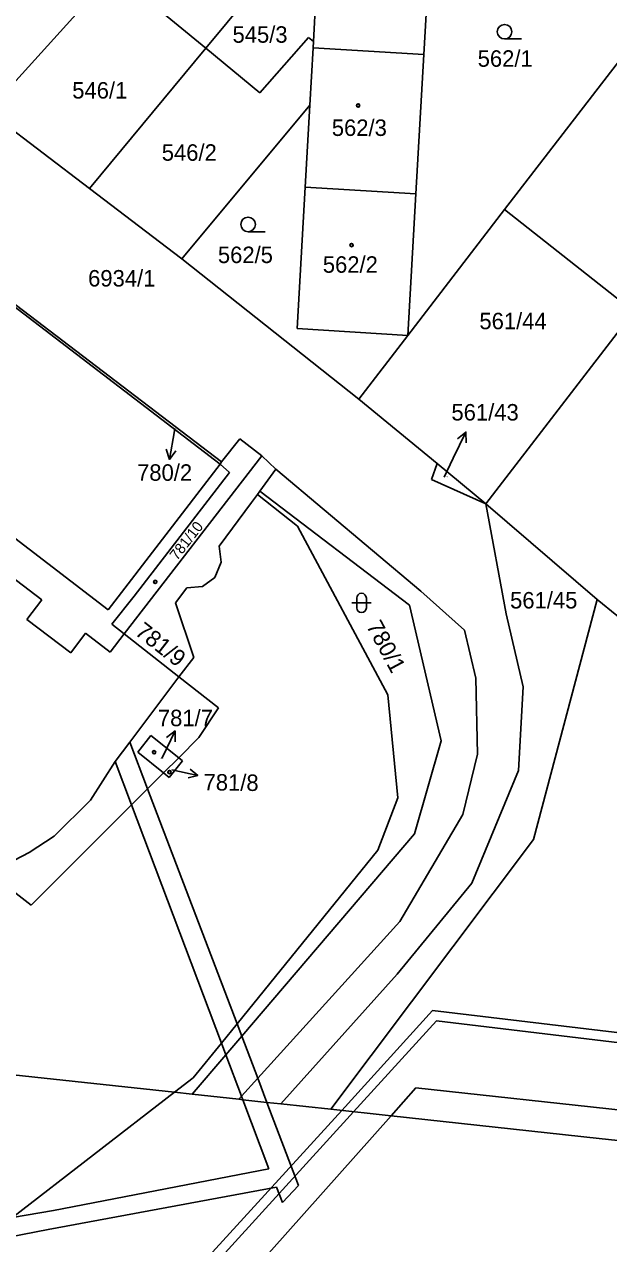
# Model space of a CAD drawing. Extents: x -593183 to -588034, y -1130415 to -1124994.
# Drawn here: x -591520.8 to -591460.4, y -1128632.8 to -1128507 of the extents above; entities that cross this region are included whole.
import ezdxf

# ---------------------------------------------------------------- set-up
doc = ezdxf.new("R2010")
doc.units = 0
for name, color, linetype in [('Vrstva 1', 7, 'Continuous'), ('Vrstva 16', 7, 'Continuous'), ('Vrstva 18', 7, 'Continuous'), ('Vrstva 19', 7, 'Continuous'), ('Vrstva 25', 7, 'Continuous'), ('Vrstva 27', 7, 'Continuous'), ('Vrstva 4', 7, 'Continuous')]:
    doc.layers.add(name, color=color, linetype=linetype)

msp = doc.modelspace()

# ---------------------------------------------------------------- linework, layer by layer
at = {"layer": 'Vrstva 1'}
for p, q in [((-591490.12, -1128495.1), (-591502.02, -1128509.46)), ((-591490.12, -1128495.1), (-591490.89, -1128508.76)), ((-591511.52, -1128501.64), (-591524.49, -1128515.97)), ((-591511.52, -1128501.64), (-591502.02, -1128509.46)), ((-591478.93, -1128500.53), (-591479.48, -1128510.09)), ((-591455.16, -1128505.38), (-591471.14, -1128526.11)), ((-591491.4, -1128508.34), (-591496.43, -1128514.06)), ((-591491.4, -1128508.34), (-591490.89, -1128508.76)), ((-591490.89, -1128508.76), (-591490.93, -1128509.42)), ((-591502.02, -1128509.46), (-591514.02, -1128523.94)), ((-591502.02, -1128509.46), (-591496.43, -1128514.06)), ((-591490.93, -1128509.42), (-591491.26, -1128515.34)), ((-591490.93, -1128509.42), (-591479.48, -1128510.09)), ((-591479.48, -1128510.09), (-591480.3, -1128524.5)), ((-591491.26, -1128515.34), (-591504.47, -1128531.21)), ((-591491.26, -1128515.34), (-591491.74, -1128523.81)), ((-591524.49, -1128515.97), (-591514.02, -1128523.94)), ((-591539.61, -1128522.52), (-591500.53, -1128552.37)), ((-591539.5, -1128522.38), (-591500.37, -1128552.16)), ((-591514.02, -1128523.94), (-591504.47, -1128531.21)), ((-591491.74, -1128523.81), (-591492.56, -1128538.4)), ((-591491.74, -1128523.81), (-591480.3, -1128524.5)), ((-591480.3, -1128524.5), (-591481.14, -1128539.1)), ((-591471.14, -1128526.11), (-591481.14, -1128539.1)), ((-591471.14, -1128526.11), (-591457.78, -1128536.64)), ((-591504.47, -1128531.21), (-591486.21, -1128545.67)), ((-591457.78, -1128536.64), (-591473.07, -1128556.47)), ((-591492.56, -1128538.4), (-591481.14, -1128539.1)), ((-591481.14, -1128539.1), (-591486.21, -1128545.67)), ((-591486.21, -1128545.67), (-591478.11, -1128552.33)), ((-591498.5, -1128549.76), (-591500.37, -1128552.16)), ((-591498.5, -1128549.76), (-591496.23, -1128551.51)), ((-591496.23, -1128551.51), (-591510.44, -1128569.91)), ((-591496.23, -1128551.51), (-591494.76, -1128552.91)), ((-591499.57, -1128553.23), (-591509.41, -1128566.01)), ((-591500.37, -1128552.16), (-591500.53, -1128552.37)), ((-591500.53, -1128552.37), (-591499.57, -1128553.23)), ((-591494.76, -1128552.91), (-591496.42, -1128555.17)), ((-591478.11, -1128552.33), (-591478.69, -1128553.97)), ((-591478.11, -1128552.33), (-591473.07, -1128556.47)), ((-591478.69, -1128553.97), (-591473.07, -1128556.47)), ((-591496.67, -1128555.51), (-591497.29, -1128556.35)), ((-591496.42, -1128555.17), (-591496.67, -1128555.51)), ((-591496.67, -1128555.51), (-591492.52, -1128558.78)), ((-591496.42, -1128555.17), (-591480.97, -1128566.93)), ((-591497.29, -1128556.35), (-591500.62, -1128560.86)), ((-591473.07, -1128556.47), (-591461.57, -1128566.36)), ((-591473.07, -1128556.47), (-591470.96, -1128567.82)), ((-591492.52, -1128558.78), (-591483.19, -1128576.19)), ((-591500.62, -1128560.86), (-591500.42, -1128562.5)), ((-591524.18, -1128562.4), (-591518.96, -1128566.38)), ((-591500.42, -1128562.5), (-591501.06, -1128564.09)), ((-591501.06, -1128564.09), (-591502.35, -1128565.02)), ((-591503.96, -1128565.16), (-591505.15, -1128566.69)), ((-591502.35, -1128565.02), (-591503.96, -1128565.16)), ((-591518.96, -1128566.38), (-591520.5, -1128568.42)), ((-591509.41, -1128566.01), (-591511.71, -1128568.91)), ((-591505.15, -1128566.69), (-591503.26, -1128572.33)), ((-591480.97, -1128566.93), (-591477.7, -1128580.94)), ((-591461.57, -1128566.36), (-591468.16, -1128591.14)), ((-591461.57, -1128566.36), (-591457.22, -1128569.91)), ((-591470.96, -1128567.82), (-591469.21, -1128575.36)), ((-591520.5, -1128568.42), (-591515.97, -1128571.87)), ((-591511.71, -1128568.91), (-591510.44, -1128569.91)), ((-591514.44, -1128569.84), (-591515.97, -1128571.87)), ((-591514.44, -1128569.84), (-591511.89, -1128571.79)), ((-591510.44, -1128569.91), (-591511.89, -1128571.79)), ((-591510.44, -1128569.91), (-591504.78, -1128574.33)), ((-591503.26, -1128572.33), (-591504.78, -1128574.33)), ((-591504.78, -1128574.33), (-591509.87, -1128581.08)), ((-591504.78, -1128574.33), (-591500.68, -1128577.54)), ((-591469.21, -1128575.36), (-591469.69, -1128583.99)), ((-591483.19, -1128576.19), (-591482.18, -1128586.83)), ((-591546.5, -1128577.62), (-591520.06, -1128597.89)), ((-591500.68, -1128577.54), (-591502.73, -1128580.6)), ((-591507.69, -1128580.38), (-591509.04, -1128582.12)), ((-591507.69, -1128580.38), (-591504.81, -1128582.68)), ((-591502.73, -1128580.6), (-591504.81, -1128582.68)), ((-591509.87, -1128581.08), (-591511.37, -1128583.08)), ((-591509.04, -1128582.12), (-591506.38, -1128584.24)), ((-591477.7, -1128580.94), (-591480.44, -1128590.54)), ((-591504.81, -1128582.68), (-591506.38, -1128584.24)), ((-591504.41, -1128583), (-591505.78, -1128584.72)), ((-591504.81, -1128582.68), (-591504.41, -1128583)), ((-591506.38, -1128584.24), (-591508.04, -1128585.89)), ((-591506.38, -1128584.24), (-591505.78, -1128584.72)), ((-591469.69, -1128583.99), (-591474.51, -1128595.63)), ((-591508.04, -1128585.89), (-591509.68, -1128587.54)), ((-591482.18, -1128586.83), (-591484.25, -1128592.22)), ((-591509.68, -1128587.54), (-591520.06, -1128597.89)), ((-591480.44, -1128590.54), (-591498.3, -1128611.42)), ((-591484.25, -1128592.22), (-591498.78, -1128610.15)), ((-591468.16, -1128591.14), (-591489.08, -1128618.97)), ((-591474.51, -1128595.63), (-591482.24, -1128605.03)), ((-591482.24, -1128605.03), (-591494.26, -1128618.41)), ((-591498.78, -1128610.15), (-591500.39, -1128612.14)), ((-591500.39, -1128612.14), (-591503.31, -1128615.74)), ((-591498.3, -1128611.42), (-591499.94, -1128613.34)), ((-591499.94, -1128613.34), (-591503.43, -1128617.42)), ((-591521.92, -1128615.42), (-591505.24, -1128617.22)), ((-591503.31, -1128615.74), (-591505.24, -1128617.22)), ((-591505.24, -1128617.22), (-591521.97, -1128630.13)), ((-591505.24, -1128617.22), (-591503.43, -1128617.42)), ((-591503.43, -1128617.42), (-591498.6, -1128617.94)), ((-591480.31, -1128616.77), (-591482.87, -1128619.64)), ((-591480.31, -1128616.77), (-591458.8, -1128619.11)), ((-591498.6, -1128617.94), (-591498.18, -1128617.99)), ((-591498.18, -1128617.99), (-591495.69, -1128618.26)), ((-591495.69, -1128618.26), (-591494.26, -1128618.41)), ((-591494.26, -1128618.41), (-591489.08, -1128618.97)), ((-591482.87, -1128619.64), (-591535.03, -1128678.12)), ((-591489.08, -1128618.97), (-591482.87, -1128619.64))]:
    msp.add_line(p, q, dxfattribs=at)
msp.add_lwpolyline([(-591545.39, -1128576.13), (-591522.56, -1128593.68), (-591520.25, -1128592.48), (-591517.69, -1128590.79), (-591513.92, -1128587.07), (-591511.37, -1128583.08)], dxfattribs=at)
at = {"layer": 'Vrstva 16'}
for p, q in [((-591505.22, -1128548.7), (-591505.26, -1128548.94)), ((-591477.39, -1128553.74), (-591476.44, -1128551.78)), ((-591506.57, -1128582.78), (-591506.49, -1128582.62))]:
    msp.add_line(p, q, dxfattribs=at)
at = {"layer": 'Vrstva 25'}
for p, q in [((-591469.39, -1128508.5), (-591471.14, -1128508.5)), ((-591495.89, -1128528.39), (-591497.64, -1128528.39)), ((-591505.26, -1128548.94), (-591505.77, -1128551.9)), ((-591476.44, -1128551.78), (-591475.14, -1128549.08)), ((-591486.92, -1128566.71), (-591484.92, -1128566.71)), ((-591486.42, -1128567.21), (-591486.42, -1128566.21)), ((-591485.42, -1128566.21), (-591485.42, -1128567.21)), ((-591506.49, -1128582.62), (-591505.18, -1128579.92)), ((-591505.51, -1128583.93), (-591502.84, -1128584.51))]:
    msp.add_line(p, q, dxfattribs=at)
for points in [[(-591476.02, -1128549.76), (-591475.14, -1128549.08), (-591475.12, -1128550.2)], [(-591505.11, -1128551), (-591505.77, -1128551.9), (-591506.09, -1128550.83)], [(-591506.07, -1128580.6), (-591505.18, -1128579.92), (-591505.17, -1128581.04)], [(-591503.63, -1128583.87), (-591502.84, -1128584.51), (-591503.83, -1128584.76)]]:
    msp.add_lwpolyline(points, dxfattribs=at)
for centre, radius in [((-591471.14, -1128507.75), 0.75), ((-591486.28, -1128515.37), 0.175), ((-591486.28, -1128515.37), 0.15), ((-591497.64, -1128527.64), 0.75), ((-591486.95, -1128529.77), 0.175), ((-591486.95, -1128529.77), 0.15), ((-591507.23, -1128564.54), 0.175), ((-591507.23, -1128564.54), 0.15), ((-591507.35, -1128582.12), 0.175), ((-591507.35, -1128582.12), 0.15), ((-591505.77, -1128584.17), 0.175), ((-591505.77, -1128584.17), 0.15)]:
    msp.add_circle(centre, radius, dxfattribs=at)
for centre, start, end in [((-591485.92, -1128566.21), 90, 180), ((-591485.92, -1128566.21), 0, 90), ((-591485.92, -1128567.21), 180, 270), ((-591485.92, -1128567.21), 270, 0)]:
    msp.add_arc(centre, 0.5, start, end, dxfattribs=at)
at = {"layer": 'Vrstva 27'}
for p, q in [((-591487.97, -1128619.09), (-591478.58, -1128608.79)), ((-591478.18, -1128609.85), (-591486.74, -1128619.22)), ((-591478.58, -1128608.79), (-591452.34, -1128611.92)), ((-591453.16, -1128612.83), (-591478.18, -1128609.85)), ((-591541.42, -1128677.65), (-591487.97, -1128619.09)), ((-591486.74, -1128619.22), (-591540.84, -1128678.51))]:
    msp.add_line(p, q, dxfattribs=at)
at = {"layer": 'Vrstva 4'}
for p, q in [((-591500.53, -1128552.37), (-591512.08, -1128567.43)), ((-591494.76, -1128552.91), (-591479.79, -1128565.51)), ((-591522.18, -1128559.67), (-591512.08, -1128567.43)), ((-591479.79, -1128565.51), (-591475.27, -1128569.52)), ((-591475.27, -1128569.52), (-591474.11, -1128574.48)), ((-591474.11, -1128574.48), (-591473.95, -1128582.33)), ((-591509.87, -1128581.08), (-591508.04, -1128585.89)), ((-591511.37, -1128583.08), (-591509.68, -1128587.54)), ((-591473.95, -1128582.33), (-591475.44, -1128588.53)), ((-591508.04, -1128585.89), (-591498.78, -1128610.15)), ((-591509.68, -1128587.54), (-591500.39, -1128612.14)), ((-591475.44, -1128588.53), (-591481.97, -1128599.6)), ((-591481.97, -1128599.6), (-591496.63, -1128615.77)), ((-591498.78, -1128610.15), (-591498.3, -1128611.42)), ((-591500.39, -1128612.14), (-591499.94, -1128613.34)), ((-591498.3, -1128611.42), (-591496.63, -1128615.77)), ((-591499.94, -1128613.34), (-591498.32, -1128617.63)), ((-591496.63, -1128615.77), (-591498.32, -1128617.63)), ((-591496.63, -1128615.77), (-591495.69, -1128618.26)), ((-591498.32, -1128617.63), (-591498.6, -1128617.94)), ((-591498.32, -1128617.63), (-591498.18, -1128617.99)), ((-591498.18, -1128617.99), (-591495.48, -1128625.13)), ((-591495.69, -1128618.26), (-591492.42, -1128626.82)), ((-591482.87, -1128619.64), (-591461.37, -1128621.97)), ((-591461.37, -1128621.97), (-591441.5, -1128624.12)), ((-591495.48, -1128625.13), (-591517.75, -1128629.4)), ((-591494.69, -1128627.02), (-591518.28, -1128631.39)), ((-591494.69, -1128627.02), (-591494.09, -1128628.58)), ((-591492.42, -1128626.82), (-591494.09, -1128628.58)), ((-591517.75, -1128629.4), (-591521.97, -1128630.13)), ((-591518.28, -1128631.39), (-591525.32, -1128632.72))]:
    msp.add_line(p, q, dxfattribs=at)

# ---------------------------------------------------------------- texts
at = {"layer": 'Vrstva 16'}
for s, p in [('561/43', (-591476.63, -1128547.88)), ('780/2', (-591509.11, -1128554.1)), ('781/7', (-591506.96, -1128579.43))]:
    msp.add_text(s, height=1.7, dxfattribs=at).set_placement(p)
msp.add_text('781/8', height=1.7, rotation=359.2652, dxfattribs=at).set_placement((-591502.25, -1128586.05))
at = {"layer": 'Vrstva 18'}
for s, height, p in [('545/3', 1.7, (-591499.25, -1128508.89)), ('562/1', 1.7, (-591473.92, -1128511.37)), ('546/1', 1.7, (-591515.81, -1128514.65)), ('546/2', 1.7, (-591506.56, -1128521.07)), ('562/5', 1.7, (-591500.76, -1128531.63)), ('6934/1', 1.7, (-591514.17, -1128534.05)), ('561/44', 1.7, (-591473.74, -1128538.46)), ('780/2', 0.01, (-591505.22, -1128548.7)), ('561/43', 0.1, (-591477.39, -1128553.74)), ('561/45', 1.7, (-591470.57, -1128567.28))]:
    msp.add_text(s, height=height, dxfattribs=at).set_placement(p)
for s, rotation, p in [('781/9', 322.0131, (-591509.43, -1128569.9)), ('780/1', 298.1868, (-591485.47, -1128569.08))]:
    msp.add_text(s, height=1.7, rotation=rotation, dxfattribs=at).set_placement(p)
at = {"layer": 'Vrstva 19'}
for s, height, p in [('562/3', 1.7, (-591488.99, -1128518.51)), ('562/2', 1.7, (-591489.92, -1128532.63)), ('781/7', 0.1, (-591506.73, -1128582.78))]:
    msp.add_text(s, height=height, dxfattribs=at).set_placement(p)
for s, height, rotation, p in [('781/10', 1.1, 52.0834, (-591504.97, -1128562.39)), ('781/8', 0.01, 359.2652, (-591505.51, -1128583.93))]:
    msp.add_text(s, height=height, rotation=rotation, dxfattribs=at).set_placement(p)

doc.saveas('drawing.dxf')
